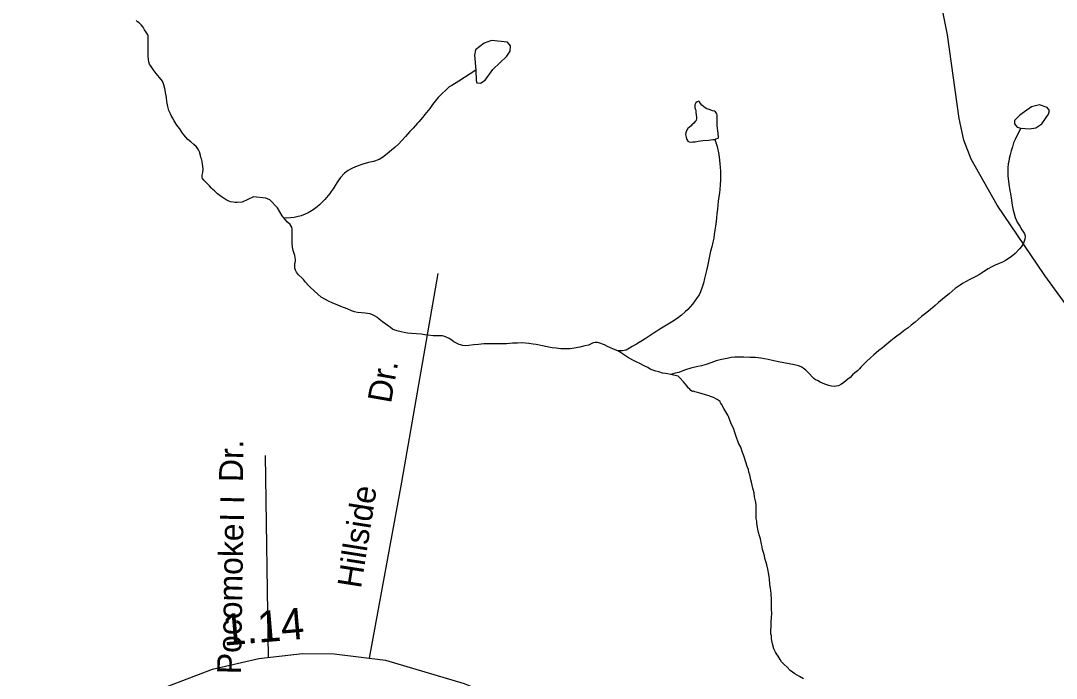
# Model space of a CAD drawing. Extents: x 2056842 to 2160602, y 826753 to 1016856.
# Drawn here: x 2130504 to 2134628, y 849363 to 851982 of the extents above; entities that cross this region are included whole.
import ezdxf

# ---------------------------------------------------------------- set-up
doc = ezdxf.new("R2010")
doc.units = 0
for name, color, linetype in [('Exist Hydrographic Creek Single Shore', 7, 'Continuous'), ('Exist Hydrographic Misc Water Feature', 7, 'Continuous'), ('Exist Road Non-System Type 51', 7, 'Continuous'), ('Exist Road Non-System Type 51 Label', 7, 'Continuous'), ('Exist Road Primary NC Attributed', 7, 'Continuous'), ('Exist Road Secondary Mileage Hundredths English Label', 7, 'Continuous'), ('Exist Road Secondary Type 51 Attributed', 7, 'Continuous')]:
    doc.layers.add(name, color=color, linetype=linetype)

msp = doc.modelspace()

# ---------------------------------------------------------------- linework, layer by layer
at = {"layer": 'Exist Hydrographic Creek Single Shore'}
for points in [[(2131552.3, 851196.3), (2131545.3, 851204.6), (2131526.5, 851237.3), (2131496.1, 851269), (2131480.3, 851275), (2131431.6, 851279.9), (2131385.5, 851259.2), (2131365.5, 851258.6), (2131357.7, 851257.8), (2131349.9, 851259), (2131339.4, 851260.5), (2131330.8, 851264.3), (2131321.8, 851268.5), (2131309.9, 851276), (2131301.9, 851282.1), (2131287.4, 851292), (2131275.5, 851303.9), (2131269.1, 851309.8), (2131263.4, 851315.5), (2131255.8, 851324), (2131247.2, 851333.8), (2131239.2, 851341.4), (2131233.2, 851347.2), (2131228.3, 851353.2), (2131226.7, 851358.8), (2131226.9, 851367.3), (2131229.1, 851377.9), (2131231, 851391.8), (2131229.9, 851400.9), (2131228.5, 851410.4), (2131226.5, 851421.3), (2131224.4, 851431.4), (2131222, 851437.8), (2131220.3, 851445.4), (2131216.2, 851459.3), (2131212.1, 851467.3), (2131203.9, 851479.1), (2131193.4, 851488.4), (2131181.8, 851499.5), (2131169.9, 851509.4), (2131161.5, 851517.6), (2131153.3, 851527.7), (2131145.3, 851538.7), (2131137.3, 851551.3), (2131129.9, 851560.9), (2131122.9, 851570), (2131115.3, 851582.6), (2131109.2, 851594.5), (2131104.9, 851602.4), (2131100.8, 851610.7), (2131094.6, 851624.3), (2131090.1, 851640.8), (2131086.6, 851660.3), (2131084.2, 851676.1), (2131082.1, 851689.8), (2131078.2, 851712.3), (2131073.7, 851726.4), (2131068.2, 851741), (2131057.5, 851756.1), (2131043.6, 851771.9), (2131031.3, 851787.6), (2131023.5, 851799.3), (2131017.1, 851809.3), (2131014.6, 851817.7), (2131012.8, 851827.7), (2131011.6, 851840.9), (2131011.6, 851853.1), (2131012, 851862.8), (2131012.2, 851874.5), (2131012.4, 851883.4), (2131012.2, 851889.9), (2131012, 851901.3), (2131012.2, 851905.3), (2131012.2, 851915.5), (2131011.8, 851921.2), (2131010.1, 851925.9), (2131004.2, 851936.1), (2130997.8, 851946.1), (2130991.7, 851955.9), (2130983.9, 851965.2), (2130975.5, 851973.8), (2130969.9, 851977.9), (2130963.4, 851982.1)], [(2134486.2, 851553.5), (2134473.5, 851529), (2134463.4, 851509.4), (2134457.5, 851495.7), (2134452.8, 851480.2), (2134447.6, 851463.1), (2134443.3, 851447.6), (2134439.6, 851432.7), (2134438.2, 851421.6), (2134436.1, 851411.7), (2134434.3, 851395.4), (2134434.5, 851381.1), (2134434.9, 851363.2), (2134437.2, 851343.4), (2134438.8, 851331), (2134442.9, 851304.8), (2134445.4, 851293.5), (2134449.5, 851266.9), (2134451.7, 851247.5), (2134455.6, 851227.4), (2134457.9, 851217.7), (2134464.2, 851197.7), (2134472.2, 851179.5), (2134482.5, 851163.7), (2134490.7, 851149.5), (2134496.6, 851139.6), (2134500.7, 851133.7), (2134502.8, 851129.8), (2134503.6, 851122.3), (2134503, 851111.5), (2134497, 851095.4), (2134489, 851083.2), (2134481, 851073.4), (2134463.4, 851055), (2134455.2, 851046.9), (2134443.7, 851038.9), (2134425.7, 851027), (2134413.4, 851020), (2134399.8, 851014.7), (2134383.9, 851008.2), (2134370.9, 851002), (2134356, 850994.1), (2134337.9, 850982.3), (2134322.1, 850971.7), (2134309.4, 850964.7), (2134296.5, 850957.7), (2134280.1, 850949.6), (2134268.6, 850943.3), (2134254.5, 850935.7), (2134244.4, 850929.1), (2134224.7, 850915.4), (2134212.4, 850905.1), (2134200.9, 850894.7), (2134188.6, 850885.2), (2134174.9, 850873.1), (2134159.1, 850860.4), (2134145.2, 850848.3), (2134127.3, 850832.4), (2134111.8, 850820.6), (2134101.9, 850812.3), (2134090.6, 850803.5), (2134077.7, 850792.5), (2134065.8, 850782.1), (2134050, 850769.9), (2134038.1, 850759.5), (2134022.1, 850747.7), (2134006.1, 850735.5), (2133992.6, 850725.4), (2133982.4, 850717.2), (2133968.6, 850706.7), (2133952.8, 850693.3), (2133935.2, 850678.9), (2133921.1, 850668.5), (2133901.2, 850650.8), (2133887, 850637.9), (2133873.7, 850626.1), (2133861.4, 850613.8), (2133849.7, 850601.8), (2133843.5, 850596.2), (2133835.8, 850588), (2133826.1, 850580.2), (2133816.5, 850571.5), (2133806.4, 850561.7), (2133798, 850554.4), (2133789.6, 850547.9), (2133782.2, 850541.8), (2133776.1, 850537.8), (2133769.3, 850532.8), (2133760.1, 850528.1), (2133751.3, 850527), (2133742.7, 850525.5), (2133732.4, 850526.2), (2133722.4, 850528.9), (2133706.4, 850535), (2133688.1, 850543.1), (2133676.4, 850548.9), (2133668.4, 850552.1), (2133661.9, 850556.8), (2133658.4, 850560.6), (2133642.2, 850578.4)], [(2132881.8, 850667.1), (2132864.2, 850673.8), (2132852.3, 850678.9), (2132840.2, 850685.2), (2132828.1, 850691.1), (2132806.8, 850698.8), (2132800.2, 850700.6), (2132792.2, 850700.6), (2132783.8, 850698.6), (2132775.2, 850695.5), (2132765, 850690.5), (2132750, 850687.1), (2132730.9, 850681.5), (2132708.6, 850677.9), (2132692.6, 850675.9), (2132673.7, 850675.5), (2132654.2, 850675.6), (2132636.4, 850677.9), (2132620.4, 850679.5), (2132600.3, 850683.4), (2132582.3, 850687), (2132556.2, 850692.5), (2132544.3, 850694.3), (2132528.1, 850696.3), (2132514.4, 850698.5), (2132502.5, 850698.6), (2132482, 850698), (2132462.5, 850697.8), (2132438.3, 850695.7), (2132420.3, 850695.2), (2132391.4, 850695.1), (2132368.6, 850695.7), (2132348.5, 850695.1), (2132327.4, 850693.1), (2132308.3, 850691.1), (2132288.2, 850688), (2132276.3, 850687.8), (2132264.6, 850688.8), (2132250.3, 850692.1), (2132238.8, 850697.5), (2132229.2, 850703.5), (2132220.4, 850709.3), (2132210.1, 850716.1), (2132205, 850718.5), (2132198.4, 850721.9), (2132188.4, 850725.5), (2132182, 850726.4), (2132176.3, 850727.3), (2132169.9, 850727.5), (2132154.1, 850727), (2132146.1, 850727.4), (2132126, 850729.2), (2132113.9, 850731.1), (2132100.4, 850733.1), (2132080.3, 850735.4), (2132060, 850736.4), (2132044.2, 850738.3), (2132024.1, 850742.2), (2132008.3, 850745), (2131994, 850750), (2131985.2, 850753.4), (2131976.1, 850760.4), (2131968.1, 850766.1), (2131957.9, 850773.8), (2131945.4, 850782.9), (2131931.4, 850793.2), (2131921.8, 850801.5), (2131913.4, 850806.9), (2131905.4, 850810.9), (2131895.5, 850814.5), (2131885.5, 850816.4), (2131875.7, 850817.4), (2131861.7, 850818.4), (2131845.9, 850820.4), (2131833.2, 850823.1), (2131821.3, 850826.5), (2131803.7, 850834.5), (2131793.2, 850838.9), (2131779.3, 850843.8), (2131764.9, 850850), (2131747.5, 850857.5), (2131729.3, 850865.6), (2131717.2, 850871.5), (2131701, 850881.6), (2131687.2, 850893.5), (2131670.8, 850907.7), (2131658.7, 850919.2), (2131648.7, 850929.3), (2131638.2, 850941), (2131630.6, 850951.1), (2131624.3, 850956.9), (2131610.3, 850970.4), (2131602.3, 850980.6), (2131598.2, 850988.9), (2131596.2, 850996.9), (2131595.6, 851005.9), (2131596.2, 851015.2), (2131598.2, 851024.6), (2131598.4, 851031.5), (2131597.6, 851038.9)], [(2133091, 850573.4), (2133079.1, 850575.2), (2133071.1, 850576.8), (2133059.6, 850578.5), (2133045.1, 850583.2), (2133033, 850586.6), (2133020.9, 850590.9), (2133011.2, 850594.4), (2133000.8, 850600.4), (2132992.2, 850605), (2132980.9, 850610.8), (2132969.4, 850616.5), (2132958.1, 850622.7), (2132946.6, 850627.7), (2132924.5, 850640), (2132903.8, 850653.3), (2132888, 850663.7), (2132881.8, 850667.1)], [(2133642.2, 850578.4), (2133637.7, 850582.3), (2133630.1, 850590), (2133620, 850598.4), (2133611.6, 850604.1), (2133601.6, 850607.7), (2133585.6, 850611.3), (2133543.3, 850619.8), (2133521.8, 850623.4), (2133503.2, 850627), (2133480.8, 850632.5), (2133450.7, 850637.9), (2133429.7, 850640.2), (2133407.2, 850640.3), (2133383.4, 850642), (2133367.2, 850642.4), (2133348.3, 850641.5), (2133333, 850640.2), (2133317.6, 850637.3), (2133294.6, 850632.2), (2133273.7, 850626.9), (2133251.6, 850619.2), (2133234.1, 850613), (2133214.9, 850607.8), (2133199.9, 850604.4), (2133172, 850597.7), (2133151.9, 850591.8), (2133134.3, 850585.5), (2133124.2, 850581.7), (2133110.1, 850577.8), (2133091, 850573.4)], [(2133620.7, 849361.6), (2133604.7, 849370.1), (2133586.6, 849381.8), (2133568.2, 849393.9), (2133555.9, 849407.1), (2133544.4, 849419), (2133534.1, 849429.1), (2133528.2, 849438.9), (2133520, 849451.5), (2133514, 849461.3), (2133509.9, 849467.2), (2133503.6, 849481.2), (2133497.2, 849501.2), (2133493.3, 849520.8), (2133493.1, 849533), (2133491.1, 849540.7), (2133490.9, 849556.9), (2133492.7, 849568.4), (2133492.7, 849589.1), (2133494.3, 849604.2), (2133494.5, 849622.5), (2133494.1, 849638.8), (2133494.3, 849657), (2133494.1, 849676.5), (2133491.7, 849700.4), (2133489.4, 849722.7), (2133487.6, 849736.8), (2133485.3, 849759), (2133483.3, 849776.8), (2133479.2, 849798.5), (2133474.7, 849815), (2133472.4, 849824.7), (2133468.5, 849836.2), (2133464.2, 849856.8), (2133458.2, 849876.7), (2133456, 849886.4), (2133454.1, 849898), (2133449.4, 849918.6), (2133445.7, 849930.1), (2133441.8, 849944.1), (2133437.3, 849963.9), (2133435.1, 849980.5), (2133435.1, 849988.6), (2133433.2, 850000.2), (2133432.8, 850010), (2133432.8, 850018.1), (2133432.8, 850038), (2133432.4, 850046.2), (2133432.8, 850055.9), (2133430.4, 850070), (2133426.5, 850086.4), (2133424.4, 850102.2), (2133419.7, 850120.3), (2133414, 850143.9), (2133411.7, 850154), (2133407.8, 850173.7), (2133403.5, 850183.6), (2133401.5, 850194.5), (2133396.9, 850206.1), (2133391.2, 850224.1), (2133383, 850249.6), (2133378.7, 850262), (2133370.9, 850283.5), (2133362.5, 850299.4), (2133352.4, 850325.7), (2133348.1, 850341.7), (2133344.2, 850355.7), (2133331.9, 850381.1), (2133321.9, 850405.4), (2133319.8, 850411), (2133303.4, 850437.8), (2133295.2, 850455.2), (2133291.1, 850460.7), (2133289.3, 850465.1), (2133277.2, 850473.4), (2133263, 850481.2), (2133254.6, 850484.5), (2133244.8, 850488.8), (2133231.1, 850492.6), (2133204.6, 850500.2), (2133188.6, 850503.9), (2133182.7, 850506.4), (2133178.8, 850505.8), (2133172.6, 850509.9), (2133168.7, 850514.2), (2133162.4, 850520), (2133156.6, 850528.6), (2133142.7, 850544.5), (2133128.3, 850560), (2133122.6, 850566.2), (2133091, 850573.4)]]:
    msp.add_lwpolyline(points, dxfattribs=at)
at = {"layer": 'Exist Hydrographic Misc Water Feature'}
for points in [[(2132316.6, 851784.6), (2132317.8, 851743.3), (2132320.3, 851734.7), (2132334.8, 851733.5), (2132353.1, 851744.5), (2132384.7, 851787), (2132439.4, 851840.6), (2132452.7, 851861.2), (2132453.9, 851881.9), (2132443, 851896.5), (2132378.6, 851902.6), (2132349.4, 851892.8), (2132315.4, 851866.1), (2132311.7, 851844.2), (2132316.6, 851784.6)], [(2132316.6, 851784.6), (2132248.4, 851740.5), (2132220.8, 851724), (2132210.7, 851718.2), (2132196.4, 851705.4), (2132182.6, 851692), (2132166.8, 851675.7), (2132154.9, 851661.3), (2132143.5, 851647.6), (2132133.2, 851632.9), (2132113.5, 851608.7), (2132103.9, 851596.8), (2132089.9, 851579), (2132083.8, 851573.5), (2132066.4, 851554.6), (2132054.1, 851540.2), (2132036.4, 851520.2), (2132008.7, 851490.3), (2131995, 851478.2), (2131980.6, 851466.2), (2131963, 851452.2), (2131945.2, 851437.5), (2131931.6, 851429.8), (2131909.5, 851421.4), (2131889.2, 851417.5), (2131866.4, 851411.2), (2131843.9, 851402.9), (2131825.6, 851395.1), (2131817.6, 851391), (2131808.2, 851384.8), (2131794, 851374.3), (2131777.8, 851358.1), (2131770.3, 851348.7), (2131762.3, 851336.5), (2131756.1, 851325.7), (2131748.5, 851312.2), (2131740.3, 851301.7), (2131734.8, 851293.6), (2131728.8, 851286.4), (2131715.1, 851270.2), (2131706.9, 851261.3), (2131693.4, 851249.2), (2131685.2, 851241.1), (2131669.2, 851229.3), (2131649.3, 851217.3), (2131637.2, 851211), (2131621.4, 851204.9), (2131603.3, 851201.1), (2131593.5, 851198.9), (2131577.9, 851196.5), (2131561.7, 851196.1), (2131552.3, 851196.3)], [(2133268.6, 851509.4), (2133271.9, 851511.3), (2133281.5, 851513.5), (2133283.1, 851517.3), (2133280.7, 851533.9), (2133278.2, 851552.1), (2133277.4, 851565.2), (2133277.6, 851581.4), (2133277.4, 851590.4), (2133277.2, 851599.8), (2133277, 851605.4), (2133276.2, 851610.9), (2133273.5, 851615.3), (2133270.2, 851618.7), (2133266.7, 851621.2), (2133258.7, 851623.6), (2133249.5, 851627.1), (2133240.9, 851629.2), (2133236.8, 851630.6), (2133229.6, 851635), (2133222.6, 851640), (2133216.5, 851645.8), (2133210.8, 851652.4), (2133206.7, 851658.3), (2133204.6, 851661.1), (2133197.4, 851658.5), (2133192.9, 851654.7), (2133188.6, 851646.5), (2133187.8, 851641.7), (2133188.6, 851634.3), (2133191.1, 851628.2), (2133192.3, 851622.8), (2133192.9, 851617), (2133194.3, 851607), (2133195.2, 851596.4), (2133195.2, 851592.3), (2133193.1, 851584.9), (2133189.8, 851580.1), (2133184.7, 851574.4), (2133177.1, 851567.8), (2133173.4, 851563.9), (2133167.1, 851558.4), (2133160.9, 851552), (2133155.8, 851543.9), (2133153.7, 851539.7), (2133152.1, 851535.1), (2133151.9, 851528.2), (2133154.2, 851518.6), (2133156.2, 851508.5), (2133160.3, 851501.8), (2133165.8, 851499.3), (2133174, 851498.5), (2133180.6, 851499.1), (2133189.6, 851499.8), (2133201.9, 851502), (2133219.8, 851505), (2133244.4, 851506.6), (2133260, 851509), (2133268.6, 851509.4)], [(2134486.2, 851553.5), (2134521.4, 851551.1), (2134545.7, 851554.8), (2134570, 851571.8), (2134596.8, 851609.5), (2134600.4, 851624.1), (2134591.9, 851636.2), (2134560.3, 851647.2), (2134528.7, 851638.7), (2134482.5, 851605.8), (2134461.8, 851583.9), (2134461.8, 851571.8), (2134471.6, 851558.4), (2134486.2, 851553.5)], [(2133268.6, 851509.4), (2133277.8, 851480.8), (2133284.6, 851449.4), (2133286.6, 851427.1), (2133287.6, 851412.3), (2133289.5, 851398.2), (2133290.3, 851382.7), (2133291.1, 851367.2), (2133290.9, 851347.3), (2133289.7, 851329.7), (2133287.4, 851308.9), (2133286, 851297.8), (2133284.2, 851281), (2133281.9, 851263.1), (2133280.5, 851246.7), (2133278.4, 851231.2), (2133276.6, 851213.2), (2133274.7, 851196.8), (2133272.9, 851182.9), (2133270.8, 851163.3), (2133268.4, 851147.9), (2133265.9, 851130.8), (2133263.5, 851116.6), (2133260, 851100.5), (2133255.9, 851080.8), (2133251.4, 851063.6), (2133247.9, 851050.7), (2133244.2, 851031), (2133238.4, 851004.7), (2133234.3, 850987.1), (2133230.8, 850971.4), (2133226.7, 850954.9), (2133222.6, 850937.3), (2133217.7, 850921), (2133211.4, 850902.9), (2133205.4, 850890.8), (2133195.4, 850876.1), (2133185.9, 850862.5), (2133178.8, 850852.6), (2133170.4, 850843), (2133160.1, 850831.9), (2133149.9, 850822.1), (2133135.9, 850809.2), (2133117.9, 850795.7), (2133095.5, 850781.3), (2133068.7, 850765.5), (2133048.8, 850753), (2133036.9, 850745.1), (2133026.8, 850738.5), (2133002.8, 850722.6), (2132991.3, 850714.6), (2132980.5, 850708.6), (2132967.4, 850700.5), (2132955.5, 850693.3), (2132939.5, 850684), (2132928.8, 850678.3), (2132921.8, 850674.5), (2132914.7, 850670.3), (2132907.5, 850668.1), (2132900.1, 850667.2), (2132881.8, 850667.1)], [(2131597.6, 851038.9), (2131596, 851046.8), (2131593.3, 851054.5), (2131589.4, 851066.9), (2131586.1, 851080), (2131585.1, 851094.7), (2131584.7, 851110.2), (2131584.7, 851120.3), (2131584.9, 851130.9), (2131584.7, 851138.2), (2131584.5, 851152.4), (2131583.3, 851159.5), (2131581.4, 851163.9), (2131576.5, 851170.3), (2131566.6, 851179.5), (2131556.8, 851189.9), (2131552.3, 851196.3)]]:
    msp.add_lwpolyline(points, dxfattribs=at)
at = {"layer": 'Exist Road Non-System Type 51'}
msp.add_line((2131490.6, 849446.6), (2131479.2, 850250.4), dxfattribs=at)
msp.add_lwpolyline([(2131893.4, 849443.2), (2132021.3, 850144.4), (2132166.7, 850975.8)], dxfattribs=at)
at = {"layer": 'Exist Road Primary NC Attributed'}
msp.add_lwpolyline([(2135144.7, 850193.6), (2134582.6, 850967.9), (2134392.6, 851247.5), (2134288.1, 851430), (2134259.6, 851506.1), (2134241.5, 851592.6), (2134194, 851925.4), (2134117.1, 852314.2)], dxfattribs=at)
at = {"layer": 'Exist Road Secondary Type 51 Attributed'}
msp.add_lwpolyline([(2130179.7, 848971.3), (2130778.3, 849212.8), (2131267.6, 849400.1), (2131452, 849441.9), (2131626.8, 849462.8), (2131752.2, 849460.9), (2131956.5, 849435.3), (2132270, 849342.1), (2132522.8, 849235.6), (2132620.6, 849164.3), (2132702.3, 849088.2), (2132907.6, 848801.1), (2133037.7, 848634.7), (2133132.7, 848532), (2133206.8, 848486.4)], dxfattribs=at)

# ---------------------------------------------------------------- texts
at = {"layer": 'Exist Road Non-System Type 51 Label'}
for s, rotation, p in [('Dr.', 80.0671, (2131978.4, 850455.2)), ('Dr.', 89.0788, (2131388.8, 850144.3)), ('Hillside', 81.0395, (2131858.7, 849718.4)), ('I I', 89.0788, (2131392.6, 849985.7)), ('Pocomoke', 89.0788, (2131381.2, 849379.2))]:
    msp.add_text(s, height=95, rotation=rotation, dxfattribs=at).set_placement(p)
at = {"layer": 'Exist Road Secondary Mileage Hundredths English Label'}
msp.add_text('1.14', height=125, rotation=4.9337, dxfattribs=at).set_placement((2131312.9, 849493.1))

doc.saveas('drawing.dxf')
